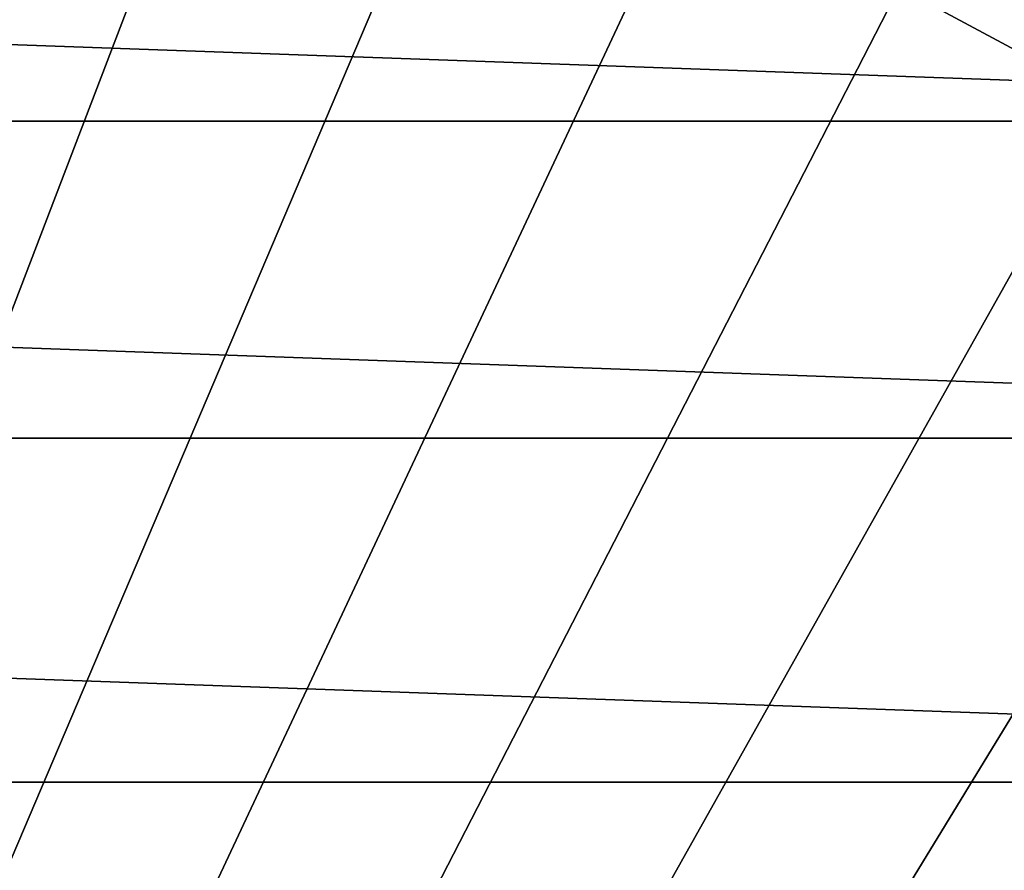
# Model space of a CAD drawing. Header units: metres. Extents: x -22 to 72, y -237 to 23.
# Tile 271 of 363: x 6.68 to 9.81, y 15.63 to 18.34. Entities that reach past the tile are written whole.
import ezdxf

# ---------------------------------------------------------------- set-up
doc = ezdxf.new("R2010")
doc.units = ezdxf.units.M
doc.layers.add('solid_509588_MEDIA_SW0001', color=7, linetype='CONTINUOUS')

msp = doc.modelspace()

# ---------------------------------------------------------------- linework, layer by layer
at = {"layer": 'solid_509588_MEDIA_SW0001'}
for points in [[(6.693768, 19.621035, 132.530869), (5.972702, 19.852415, 132.530869), (0, 0, 132.892746)], [(7.405901, 19.363476, 132.530869), (6.693768, 19.621035, 132.530869), (0, 0, 132.892746)], [(8.108154, 19.080078, 132.530869), (7.405901, 19.363476, 132.530869), (0, 0, 132.892746)], [(8.799587, 18.771223, 132.530869), (8.108154, 19.080078, 132.530869), (0, 0, 132.892746)], [(-13.483805, 18.012094), (-12.164405, 18.928194), (13.483805, 18.012094)], [(-12.164405, 18.928194), (12.164405, 18.928194), (13.483805, 18.012094)], [(9.47928, 18.437321, 132.530869), (8.799587, 18.771223, 132.530869), (0, 0, 132.892746)], [(10.146324, 18.078817, 132.530869), (9.47928, 18.437321, 132.530869), (0, 0, 132.892746)], [(10.045616, 18.397171, 132.5121), (9.47928, 18.437321, 132.530869), (10.146324, 18.078817, 132.530869)], [(10.79983, 17.696192, 132.530869), (10.146324, 18.078817, 132.530869), (0, 0, 132.892746)], [(-14.734352, 17.004372), (-13.483805, 18.012094), (14.734352, 17.004372)], [(-13.483805, 18.012094), (13.483805, 18.012094), (14.734352, 17.004372)], [(11.438926, 17.289955, 132.530869), (10.79983, 17.696192, 132.530869), (0, 0, 132.892746)], [(12.062758, 16.860647, 132.530869), (11.438926, 17.289955, 132.530869), (0, 0, 132.892746)], [(-15.90965, 15.910117), (-14.734352, 17.004372), (15.90965, 15.910117)], [(-14.734352, 17.004372), (14.734352, 17.004372), (15.90965, 15.910117)], [(12.670495, 16.408842, 132.530869), (12.062758, 16.860647, 132.530869), (0, 0, 132.892746)], [(13.261327, 15.935143, 132.530869), (12.670495, 16.408842, 132.530869), (0, 0, 132.892746)], [(13.834463, 15.440181, 132.530869), (13.261327, 15.935143, 132.530869), (0, 0, 132.892746)], [(-17.00452, 14.734195), (-15.90965, 15.910117), (17.00452, 14.734195)], [(-15.90965, 15.910117), (15.90965, 15.910117), (17.00452, 14.734195)]]:
    msp.add_3dface(points, dxfattribs=at)

doc.saveas('drawing.dxf')
